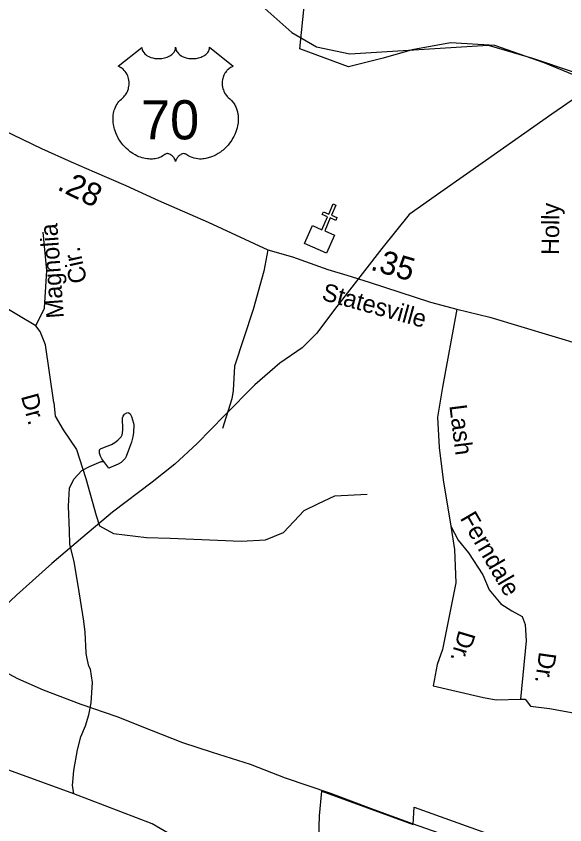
# Model space of a CAD drawing. Extents: x 1473865 to 1648260, y 639067 to 773536.
# Drawn here: x 1545532 to 1548512, y 708929 to 713316 of the extents above; entities that cross this region are included whole.
import ezdxf

# ---------------------------------------------------------------- set-up
doc = ezdxf.new("R2010")
doc.units = 0
for name, color, linetype in [('Exist Boundary Political City Limit New', 7, 'Continuous'), ('Exist Cultural Church CELL', 7, 'Continuous'), ('Exist Hydrographic Creek Single Shore', 7, 'Continuous'), ('Exist Hydrographic Misc Water Feature', 7, 'Continuous'), ('Exist Railroad Mainline', 7, 'Continuous'), ('Exist Road Non-System Type 51', 7, 'Continuous'), ('Exist Road Non-System Type 51 Label', 7, 'Continuous'), ('Exist Road Primary US Attributed', 7, 'Continuous'), ('Exist Road Primary US Label', 7, 'Continuous'), ('Exist Road Primary US Mileage Hundredths English Label', 7, 'Continuous'), ('Exist Road Primary US Shield CELL', 7, 'Continuous'), ('Exist Road Primary US Shield Number Label', 7, 'Continuous'), ('Exist Utilities Electrical Transmission Line', 7, 'Continuous'), ('Map Preparation Boundary City Limit Buffer Line', 7, 'Continuous')]:
    doc.layers.add(name, color=color, linetype=linetype)

msp = doc.modelspace()

# ---------------------------------------------------------------- linework, layer by layer
at = {"layer": 'Exist Boundary Political City Limit New'}
for points in [[(1548601.5, 712978.6), (1548398.8, 713063.3), (1548131.9, 713156.8), (1547891.6, 713170.7), (1547682.6, 713132.4), (1547525.9, 713087.1), (1547337.8, 713041.6), (1547073, 713139.3), (1547098.2, 713385.6)], [(1547022.4, 703806.3), (1547179, 708978.9), (1547191.4, 709112.4), (1547689, 708931), (1547693.1, 709025.8), (1549554.9, 708358.6)]]:
    msp.add_lwpolyline(points, dxfattribs=at)
at = {"layer": 'Exist Cultural Church CELL'}
msp.add_lwpolyline([(1547140.8, 712180.1), (1547193.1, 712157.5), (1547223.4, 712227.3), (1547194.1, 712240.1), (1547200.4, 712254.7), (1547229.8, 712242), (1547253.7, 712297.1), (1547268.4, 712290.8), (1547244.5, 712235.6), (1547273.8, 712222.9), (1547267.5, 712208.2), (1547238.1, 712220.9), (1547207.8, 712151.1), (1547260.6, 712128), (1547218.2, 712030.4), (1547098.4, 712082.4)], close=True, dxfattribs=at)
at = {"layer": 'Exist Hydrographic Creek Single Shore'}
for points in [[(1544064.8, 716017.6), (1544286.8, 715829.3), (1544843.8, 715237), (1545031.9, 714993.6), (1545136.9, 714774.9), (1545342.8, 714603.3), (1545656.9, 714449.2), (1545722.9, 714365.8), (1545859.9, 714061.1), (1545990.9, 713917.3), (1546229.9, 713732), (1546865.9, 713371.1), (1547029.9, 713226.6), (1547162.9, 713148.5), (1547344.9, 713111.9), (1548095.9, 713159.2), (1548336.9, 713088.6), (1548777.2, 712939.3)], [(1552207.4, 703775.3), (1551994.2, 703971.4), (1551729.8, 704081.9), (1551346.9, 704129), (1551065.8, 704259.4), (1550646.8, 704697.9), (1550443.8, 705010.6), (1550008.8, 705436.2), (1549623, 705903.8), (1549574.1, 706095.9), (1549473.8, 706418.7), (1549367.8, 706594.7), (1548769.8, 707214.1), (1548152.8, 707738.6), (1547582.8, 708098.1), (1547152.8, 708323.4), (1546708.8, 708680.4), (1546270.8, 708935.3), (1545845.1, 709096.9), (1545351.7, 709277.2), (1545104.9, 709637.8), (1544640, 709834.3), (1544027.7, 710119.6)]]:
    msp.add_lwpolyline(points, dxfattribs=at)
at = {"layer": 'Exist Hydrographic Misc Water Feature'}
for points in [[(1546008, 710900.1), (1545997.7, 710913.9), (1545989.6, 710929.2), (1545985.4, 710944.8), (1545984.3, 710956.4), (1545985.8, 710963), (1545990.8, 710969.1), (1546002.9, 710973.8), (1546026.7, 710983), (1546050.5, 710992.7), (1546068.5, 711003.4), (1546084.8, 711015.5), (1546103, 711033.8), (1546108.1, 711043.9), (1546110.4, 711053.2), (1546111.4, 711073.7), (1546110, 711137.3), (1546113.3, 711146.1), (1546121.5, 711156.2), (1546132.9, 711163.9), (1546139.6, 711165.1), (1546144, 711164.6), (1546150.9, 711158.1), (1546158.2, 711144.7), (1546169.5, 711108.8), (1546171, 711098.6), (1546169.8, 711058.1), (1546166.1, 711033.3), (1546158.4, 711004.6), (1546148.5, 710975.4), (1546129.6, 710927.4), (1546123.7, 710916.9), (1546115.5, 710907.3), (1546102.2, 710895.5), (1546085.6, 710886.1), (1546036.2, 710864.5), (1546008, 710900.1)], [(1545845.1, 709096.9), (1545839.2, 709144.4), (1545839.5, 709160.4), (1545844.7, 709224.3), (1545864.9, 709335.8), (1545884.3, 709407.4), (1545909.5, 709466.8), (1545927.4, 709525.6), (1545939.8, 709590.2), (1545946.1, 709702), (1545935.4, 709774.2), (1545927.7, 709790.3), (1545916.7, 709838.5), (1545913.2, 709862.6), (1545907.3, 709974.6), (1545900.5, 710034.8), (1545868.3, 710227.3), (1545846.7, 710355.7), (1545824.6, 710452.1), (1545821.7, 710524.4), (1545816.6, 710657.9), (1545822.6, 710756), (1545845.4, 710803.5), (1545888.4, 710850.6), (1545930.8, 710873.7), (1545993.4, 710900.5), (1546008, 710900.1)]]:
    msp.add_lwpolyline(points, dxfattribs=at)
at = {"layer": 'Exist Railroad Mainline'}
msp.add_lwpolyline([(1545440.8, 709776.1), (1545539.9, 709722.2), (1545679, 709661.8), (1545883.7, 709584.2), (1546078.6, 709516.8), (1546265.5, 709443.6), (1546436.4, 709376.6), (1546597.6, 709323.7), (1546802.6, 709258.1), (1546993.4, 709184.8), (1547240, 709100.6), (1547460.7, 709018.7), (1547683.5, 708936.8), (1547864.5, 708873.7)], dxfattribs=at)
at = {"layer": 'Exist Road Non-System Type 51'}
for points in [[(1545638.6, 711635.8), (1545687, 711732.4), (1545698.6, 711936.1), (1545679.4, 712143.6)], [(1546899.9, 712047.4), (1546877.3, 711933.2), (1546820.2, 711723.8), (1546717.5, 711417.1), (1546711.5, 711285.2), (1546702.7, 711239.3), (1546652.3, 711079.9)], [(1545638.6, 711635.8), (1545545, 711692), (1545410.6, 711770.8), (1545283.8, 711834.2), (1545173.4, 711902.2)], [(1547926.2, 711727.2), (1547847.7, 711303.4), (1547819.5, 711140.2), (1547828.9, 710976.9), (1547850.9, 710801.1), (1547893.5, 710549.5)], [(1545736.9, 711220.2), (1545691, 711533.1), (1545662.2, 711605.5), (1545638.6, 711635.8)], [(1545736.9, 711220.2), (1545744, 711146.8), (1545787.9, 711071.4), (1545860.1, 710964.7), (1545910.3, 710807.7), (1545966.8, 710606.8), (1545985.6, 710550.3), (1546060.9, 710509.5), (1546239.7, 710487.5), (1546368.3, 710484.4), (1546754.2, 710468.7), (1546885.9, 710474.9), (1546983.2, 710515.8), (1547096.1, 710635.1), (1547174.5, 710672.7), (1547262.4, 710713.5), (1547438.1, 710723)], [(1547893.5, 710549.5), (1547913.5, 710423.5), (1547919.8, 710241.4), (1547879, 710034.2), (1547847.6, 709880.4), (1547819.4, 709798.7), (1547797.4, 709682.6)], [(1547893.5, 710549.5), (1547932.3, 710473.7), (1547988.8, 710404.6), (1548067.2, 710285.3), (1548101.7, 710203.7), (1548164.5, 710128.4), (1548224.1, 710090.7), (1548280.5, 710059.3), (1548296.2, 710015.4), (1548302.5, 709927.5), (1548271.1, 709610.4)], [(1547797.4, 709682.6), (1548070.3, 709619.8), (1548139.4, 709607.2), (1548271.1, 709610.4)], [(1548271.1, 709610.4), (1548296.2, 709610.4), (1548324.5, 709572.7), (1548428, 709560.1), (1548729.1, 709506.8)]]:
    msp.add_lwpolyline(points, dxfattribs=at)
at = {"layer": 'Exist Road Primary US Attributed'}
msp.add_lwpolyline([(1545100.9, 712870.5), (1545670.3, 712598.5), (1545831.7, 712525.9), (1545955.6, 712472.1), (1546128.7, 712397.2), (1546304.9, 712316.7), (1546575.3, 712198), (1546899.9, 712047.4), (1547032.7, 712011.1), (1547224.1, 711942.1), (1547327.3, 711910.8), (1547448.6, 711872.7), (1547781.7, 711764.8), (1547926.2, 711727.2), (1548105, 711683.3), (1548441.2, 711582.2), (1550125.2, 711075.9), (1550860.6, 710871.4)], dxfattribs=at)
at = {"layer": 'Exist Road Primary US Shield CELL'}
msp.add_lwpolyline([(1546214.5, 713146.6), (1546214.8, 713141.2), (1546216.1, 713134.9), (1546217.1, 713131.7), (1546220, 713125.4), (1546224.9, 713118.1), (1546231.7, 713110.8), (1546239.4, 713104.5), (1546244.5, 713101.2), (1546253.3, 713096.5), (1546263.2, 713092.3), (1546274.3, 713089.1), (1546285.6, 713086.8), (1546298, 713085.5), (1546310.3, 713085.2), (1546323.5, 713086.2), (1546338, 713089), (1546344.8, 713090.8), (1546352.3, 713093.4), (1546359.3, 713096.2), (1546367, 713100.4), (1546373.1, 713104.3), (1546378, 713107.8), (1546384.8, 713114.3), (1546390.2, 713121.1), (1546392.5, 713124.9), (1546394.5, 713128.5), (1546397.2, 713136.3), (1546397.9, 713139.7), (1546398.5, 713146.8), (1546398.9, 713140.9), (1546399.5, 713137.1), (1546400.5, 713133.5), (1546402, 713129.6), (1546404.8, 713124.1), (1546407.8, 713119.6), (1546413.5, 713112.8), (1546417.1, 713109.5), (1546420.4, 713106.8), (1546429.1, 713100.8), (1546439.3, 713095.6), (1546444.3, 713093.4), (1546449.5, 713091.6), (1546456, 713089.6), (1546462.8, 713088), (1546469.5, 713086.9), (1546476.3, 713085.9), (1546483.3, 713085.4), (1546489, 713085.2), (1546496, 713085.3), (1546502.4, 713085.7), (1546509, 713086.4), (1546516.3, 713087.7), (1546522.2, 713089), (1546529.9, 713091), (1546536.9, 713093.5), (1546543.1, 713096.2), (1546551, 713100.4), (1546557.5, 713104.4), (1546562.2, 713108.2), (1546567.8, 713113.3), (1546573.1, 713119.5), (1546576.3, 713124), (1546578.5, 713128.6), (1546580.5, 713133.5), (1546581.8, 713138.7), (1546582.4, 713143.1), (1546582.5, 713147), (1546711.1, 713044.5), (1546708.1, 713043.4), (1546701.1, 713039.9), (1546695.5, 713036.7), (1546686.7, 713030.4), (1546682.9, 713027), (1546679.1, 713023.5), (1546675.6, 713019.7), (1546672.5, 713016.1), (1546668.8, 713010.9), (1546665.5, 713005.7), (1546662.2, 713000), (1546659.8, 712995.1), (1546655.9, 712984.8), (1546654, 712978.2), (1546652.7, 712972.7), (1546651.2, 712961.2), (1546650.8, 712955.7), (1546650.8, 712950.4), (1546651.1, 712944.7), (1546651.7, 712939.2), (1546652.7, 712933.5), (1546653.6, 712928.5), (1546655.2, 712922.3), (1546657.4, 712915.2), (1546660.3, 712908.3), (1546666.1, 712897.1), (1546673.7, 712885.7), (1546679.1, 712879.3), (1546684.4, 712873.8), (1546692.3, 712867.1), (1546696.6, 712863.3), (1546701.6, 712858.4), (1546709.6, 712849.1), (1546712.9, 712844.7), (1546716.2, 712839.7), (1546719.2, 712834.6), (1546722.3, 712829.2), (1546724.7, 712824.4), (1546729.2, 712813.3), (1546732.5, 712802.6), (1546734, 712797), (1546736.4, 712784.4), (1546737.3, 712778.2), (1546738.3, 712765.9), (1546738.4, 712751), (1546737.2, 712736.8), (1546734.6, 712720.3), (1546732.4, 712710.5), (1546729, 712699), (1546725.7, 712689), (1546719.8, 712674.4), (1546714.6, 712663.7), (1546707.9, 712651.3), (1546703.2, 712643.7), (1546697.8, 712635.7), (1546691.1, 712626.4), (1546683.2, 712616.5), (1546673.7, 712606.1), (1546666, 712598.5), (1546656, 712589.5), (1546649.9, 712584.5), (1546641.3, 712577.9), (1546629.4, 712570), (1546617.7, 712563.3), (1546607.8, 712558.2), (1546599, 712554.4), (1546587.6, 712550.1), (1546568.6, 712544.8), (1546561.7, 712543.4), (1546553.5, 712542.2), (1546545.8, 712541.4), (1546538.4, 712540.9), (1546528.3, 712540.9), (1546518.4, 712541.7), (1546509, 712543.1), (1546499.2, 712545.1), (1546488.9, 712548.2), (1546479.6, 712551.8), (1546470.2, 712556.4), (1546454.3, 712566.5), (1546449.7, 712568.9), (1546447.1, 712569.6), (1546441, 712569.9), (1546435.2, 712568.7), (1546429.3, 712566.3), (1546425.7, 712564.4), (1546420.9, 712561.3), (1546417.3, 712558.4), (1546412.9, 712554.2), (1546409.9, 712550.7), (1546407.5, 712548), (1546403.1, 712540.9), (1546401.5, 712537.6), (1546399.8, 712533.3), (1546398.3, 712526.9), (1546396.3, 712534.9), (1546393.9, 712540.3), (1546391.2, 712544.8), (1546388.4, 712548.8), (1546383.9, 712554), (1546379.9, 712557.9), (1546375, 712561.8), (1546369.8, 712564.9), (1546365.7, 712567.1), (1546361.9, 712568.5), (1546357.3, 712569.7), (1546353.5, 712570), (1546350.4, 712569.9), (1546346.1, 712568.9), (1546340.3, 712564.7), (1546334.7, 712560.9), (1546328.7, 712557.2), (1546321.6, 712553.4), (1546316.4, 712551), (1546310.1, 712548.5), (1546302.8, 712546.1), (1546294.9, 712544.1), (1546286.8, 712542.5), (1546279.7, 712541.3), (1546272, 712540.6), (1546265.1, 712540.4), (1546257.9, 712540.5), (1546251.1, 712541), (1546243.3, 712541.7), (1546233.6, 712543.1), (1546225.5, 712545), (1546217, 712547.2), (1546208.3, 712550), (1546199, 712553.5), (1546187.3, 712558.6), (1546179.1, 712562.8), (1546166.3, 712570.2), (1546151.3, 712580.6), (1546139.9, 712589.8), (1546131.6, 712597.3), (1546119.4, 712609.8), (1546112.2, 712617.9), (1546100.9, 712632.5), (1546093.7, 712643.1), (1546089, 712650.8), (1546082.2, 712663.3), (1546078.4, 712671.1), (1546073.6, 712682.5), (1546069.7, 712692.9), (1546066.5, 712702.8), (1546064.8, 712709.1), (1546062.4, 712720.1), (1546060.9, 712727.9), (1546059.5, 712738.7), (1546058.7, 712750), (1546058.5, 712760.4), (1546058.8, 712769), (1546059.8, 712779.2), (1546061.5, 712789.9), (1546063.5, 712799.1), (1546065.4, 712805.7), (1546068.1, 712813.7), (1546071.7, 712822.6), (1546076, 712831.1), (1546080.1, 712838.2), (1546085.2, 712845.8), (1546090.2, 712852.3), (1546096.7, 712859.4), (1546103.6, 712865.9), (1546109.8, 712871), (1546117.3, 712878.3), (1546121.2, 712882.7), (1546125.8, 712888.9), (1546129.5, 712894.6), (1546132.5, 712899.7), (1546136.4, 712907.2), (1546138.8, 712912.8), (1546141.7, 712921.5), (1546143.2, 712927.6), (1546144.7, 712935.4), (1546145.7, 712942.8), (1546146.1, 712951.9), (1546145.9, 712959.5), (1546144.9, 712968.4), (1546143.2, 712976.9), (1546141.2, 712984.4), (1546138, 712992.9), (1546135.1, 712999.1), (1546130.2, 713007.6), (1546124.7, 713015.4), (1546119, 713021.8), (1546113.3, 713027.5), (1546107.9, 713031.7), (1546102.7, 713035.5), (1546096.1, 713039.4), (1546089.8, 713042.5), (1546085.9, 713044.1)], close=True, dxfattribs=at)
at = {"layer": 'Exist Utilities Electrical Transmission Line'}
msp.add_lwpolyline([(1548888.5, 713091.3), (1548441.2, 712784.8), (1548080.9, 712531), (1547838, 712361), (1547666, 712240), (1547518.9, 712056.3), (1547261.2, 711724.5), (1547165, 711596.2), (1547085.8, 711517.5), (1546964.2, 711433.5), (1546828.2, 711315.8), (1546663.3, 711150.5), (1546514.8, 710997), (1546394.8, 710885), (1546271.2, 710787.2), (1546056.4, 710624.7), (1545894.2, 710489.5), (1545725.6, 710346.2), (1545534.7, 710175.6), (1545331.5, 709984.8)], dxfattribs=at)
at = {"layer": 'Map Preparation Boundary City Limit Buffer Line'}
for points in [[(1548601.5, 712978.6), (1548398.8, 713063.3), (1548131.9, 713156.8), (1547891.6, 713170.7), (1547682.6, 713132.4), (1547525.9, 713087.1), (1547337.8, 713041.6), (1547073, 713139.3), (1547098.2, 713385.6)], [(1547022.4, 703806.3), (1547179, 708978.9), (1547191.4, 709112.4), (1547689, 708931), (1547693.1, 709025.8), (1549554.9, 708358.6)]]:
    msp.add_lwpolyline(points, dxfattribs=at)

# ---------------------------------------------------------------- texts
at = {"layer": 'Exist Road Non-System Type 51 Label'}
for s, rotation, p in [('Holly', 89.1924, (1548479.2, 712019.7)), ('Magnolia', 93.9916, (1545791.6, 711679.7)), ('Cir.', 102.4909, (1545918.2, 711877.5)), ('Dr.', 285.2653, (1545557.7, 711254.1)), ('Lash', 277.1479, (1547884.6, 711203.6)), ('Ferndale', 300.2077, (1547940.2, 710593.1)), ('Dr.', 253.4835, (1547937.4, 709989.6)), ('Dr.', 262.0187, (1548372.7, 709870.8))]:
    msp.add_text(s, height=95, rotation=rotation, dxfattribs=at).set_placement(p)
at = {"layer": 'Exist Road Primary US Label'}
msp.add_text('Statesville', height=95, rotation=344.5652, dxfattribs=at).set_placement((1547186.7, 711778.4))
at = {"layer": 'Exist Road Primary US Mileage Hundredths English Label'}
for s, rotation, p in [('.28', 333.9696, (1545749.8, 712377.2)), ('.35', 343.7395, (1547451.7, 711941.7))]:
    msp.add_text(s, height=125, rotation=rotation, dxfattribs=at).set_placement(p)
at = {"layer": 'Exist Road Primary US Shield Number Label'}
msp.add_text('70', height=212.5, dxfattribs=at).set_placement((1546210.2, 712647.3))

doc.saveas('drawing.dxf')
